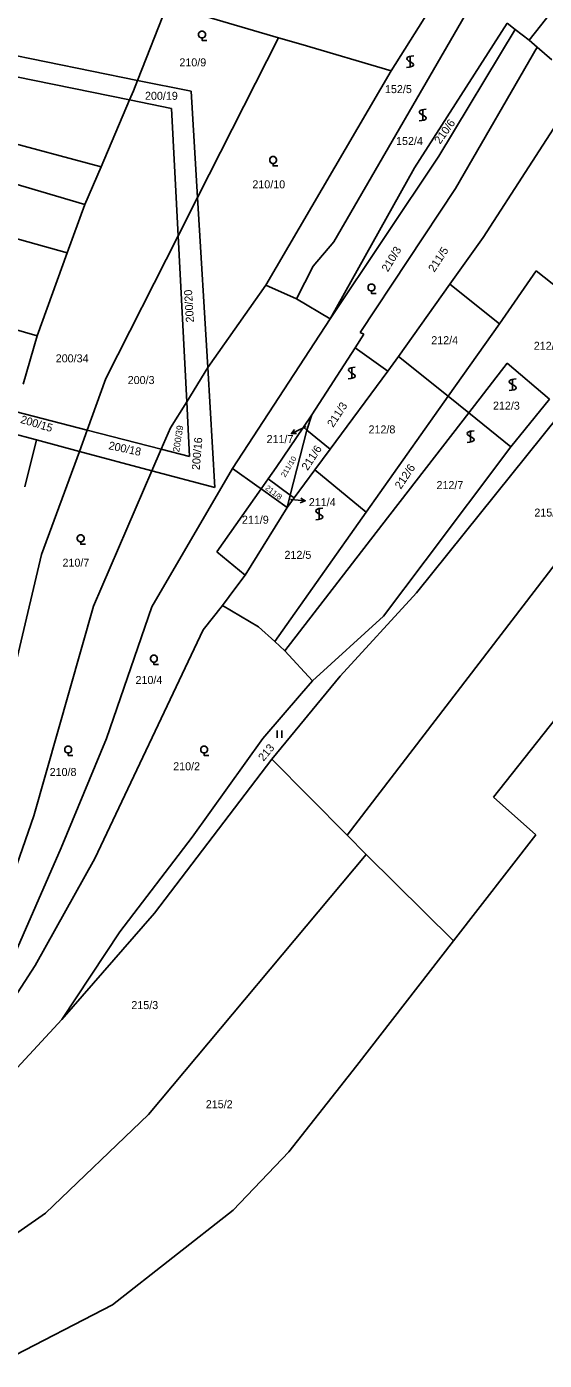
# Model space of a CAD drawing. Extents: x -580630 to -576196, y -1189024 to -1183567.
# Drawn here: x -579314.8 to -579205, y -1186925.1 to -1186641.9 of the extents above; entities that cross this region are included whole.
import ezdxf

# ---------------------------------------------------------------- set-up
doc = ezdxf.new("R2010")
doc.units = 0
for name, color, linetype in [('Vrstva 1', 7, 'Continuous'), ('Vrstva 13', 7, 'Continuous'), ('Vrstva 16', 7, 'Continuous'), ('Vrstva 18', 7, 'Continuous'), ('Vrstva 25', 7, 'Continuous'), ('Vrstva 6', 7, 'Continuous')]:
    doc.layers.add(name, color=color, linetype=linetype)

msp = doc.modelspace()

# ---------------------------------------------------------------- linework, layer by layer
at = {"layer": 'Vrstva 1'}
for p, q in [((-579208.22, -1186644.8), (-579173.54, -1186600.03)), ((-579225.2, -1186631.63), (-579237.49, -1186651.28)), ((-579285.05, -1186637.33), (-579291.33, -1186653.35)), ((-579261.43, -1186644.25), (-579285.05, -1186637.33)), ((-579249.68, -1186687.57), (-579219.73, -1186635.86)), ((-579293.01, -1186657.47), (-579364.41, -1186642.77)), ((-579232.58, -1186671.88), (-579212.87, -1186641.18)), ((-579211.19, -1186642.49), (-579212.87, -1186641.18)), ((-579208.22, -1186644.8), (-579211.19, -1186642.49)), ((-579256.68, -1186645.64), (-579261.43, -1186644.25)), ((-579237.49, -1186651.28), (-579256.68, -1186645.64)), ((-579206.51, -1186646.27), (-579208.22, -1186644.8)), ((-579320.38, -1186647.39), (-579291.33, -1186653.35)), ((-579206.51, -1186646.27), (-579223.88, -1186676.25)), ((-579203.44, -1186648.92), (-579206.51, -1186646.27)), ((-579264.06, -1186696.78), (-579237.49, -1186651.28)), ((-579291.33, -1186653.35), (-579279.9, -1186655.6)), ((-579218.01, -1186686.7), (-579197.17, -1186654.34)), ((-579279.9, -1186655.6), (-579278.56, -1186678.16)), ((-579284.08, -1186659.31), (-579293.01, -1186657.47)), ((-579282.69, -1186686.33), (-579284.08, -1186659.31)), ((-579250.42, -1186703.93), (-579232.58, -1186671.88)), ((-579244.06, -1186706.86), (-579223.88, -1186676.25)), ((-579278.56, -1186678.16), (-579276.41, -1186714.3)), ((-579232.11, -1186762.11), (-579166.88, -1186680.71)), ((-579280.88, -1186721.54), (-579282.69, -1186686.33)), ((-579254.07, -1186692.76), (-579249.68, -1186687.57)), ((-579225.03, -1186696.6), (-579218.01, -1186686.7)), ((-579257.56, -1186699.7), (-579254.07, -1186692.76)), ((-579206.77, -1186693.77), (-579214.54, -1186704.99)), ((-579201.68, -1186697.81), (-579206.77, -1186693.77)), ((-579257.56, -1186699.7), (-579264.06, -1186696.78)), ((-579235.92, -1186711.95), (-579225.03, -1186696.6)), ((-579214.54, -1186704.99), (-579225.03, -1186696.6)), ((-579250.42, -1186703.93), (-579257.56, -1186699.7)), ((-579214.54, -1186704.99), (-579225.42, -1186720.4)), ((-579245.14, -1186710.11), (-579243.27, -1186707.22)), ((-579243.27, -1186707.22), (-579244.06, -1186706.86)), ((-579254.36, -1186724.36), (-579245.14, -1186710.11)), ((-579245.14, -1186710.11), (-579238.23, -1186715.07)), ((-579235.92, -1186711.95), (-579238.23, -1186715.07)), ((-579212.9, -1186713.37), (-579221.06, -1186723.91)), ((-579203.94, -1186721.03), (-579212.9, -1186713.37)), ((-579276.41, -1186714.3), (-579274.9, -1186739.79)), ((-579238.23, -1186715.07), (-579250.46, -1186731.64)), ((-579280.28, -1186733.21), (-579280.88, -1186721.54)), ((-579225.42, -1186720.4), (-579242.8, -1186745.02)), ((-579212.09, -1186731.13), (-579203.94, -1186721.03)), ((-579317.3, -1186723.64), (-579302.01, -1186727.59)), ((-579256.13, -1186726.98), (-579254.36, -1186724.36)), ((-579221.06, -1186723.91), (-579239.5, -1186747.74)), ((-579302.01, -1186727.59), (-579286.28, -1186731.66)), ((-579261.91, -1186735.53), (-579256.13, -1186726.98)), ((-579256.13, -1186726.98), (-579255.41, -1186727.57)), ((-579255.41, -1186727.57), (-579250.46, -1186731.64)), ((-579312.71, -1186729.67), (-579318.6, -1186728.09)), ((-579315.23, -1186739.63), (-579312.71, -1186729.67)), ((-579303.65, -1186732.09), (-579312.71, -1186729.67)), ((-579288.24, -1186736.22), (-579303.65, -1186732.09)), ((-579286.28, -1186731.66), (-579280.28, -1186733.21)), ((-579250.46, -1186731.64), (-579253.69, -1186736.02)), ((-579230.3, -1186755.33), (-579212.09, -1186731.13)), ((-579274.9, -1186739.79), (-579288.24, -1186736.22)), ((-579263.59, -1186737.93), (-579261.91, -1186735.53)), ((-579253.69, -1186736.02), (-579258.1, -1186741.99)), ((-579253.69, -1186736.02), (-579242.8, -1186745.02)), ((-579265.09, -1186740.07), (-579263.59, -1186737.93)), ((-579263.59, -1186737.93), (-579258.93, -1186741.38)), ((-579274.47, -1186753.46), (-579265.09, -1186740.07)), ((-579258.1, -1186741.99), (-579259.6, -1186744.03)), ((-579258.93, -1186741.38), (-579258.1, -1186741.99)), ((-579268.44, -1186758.37), (-579259.6, -1186744.03)), ((-579242.8, -1186745.02), (-579262.19, -1186772.5)), ((-579239.5, -1186747.74), (-579260.06, -1186774.42)), ((-579268.44, -1186758.37), (-579274.47, -1186753.46)), ((-579239.13, -1186767.06), (-579230.3, -1186755.33)), ((-579270.42, -1186761.01), (-579268.44, -1186758.37)), ((-579273.31, -1186764.86), (-579270.42, -1186761.01)), ((-579248.31, -1186779.83), (-579232.11, -1186762.11)), ((-579265.67, -1186769.36), (-579273.31, -1186764.86)), ((-579254.18, -1186780.8), (-579239.13, -1186767.06)), ((-579262.19, -1186772.5), (-579265.67, -1186769.36)), ((-579260.06, -1186774.42), (-579262.19, -1186772.5)), ((-579260.06, -1186774.42), (-579254.18, -1186780.8)), ((-579262.79, -1186797.46), (-579248.31, -1186779.83)), ((-579256.52, -1186783.52), (-579254.18, -1186780.8)), ((-579264.74, -1186793.07), (-579256.52, -1186783.52)), ((-579264.74, -1186793.07), (-579279.69, -1186814.05)), ((-579262.79, -1186797.46), (-579287.69, -1186830.14)), ((-579279.69, -1186814.05), (-579295.06, -1186834.11)), ((-579287.69, -1186830.14), (-579307.35, -1186852.72)), ((-579295.06, -1186834.11), (-579307.35, -1186852.72)), ((-579307.35, -1186852.72), (-579336.75, -1186884.45))]:
    msp.add_line(p, q, dxfattribs=at)
at = {"layer": 'Vrstva 13'}
for p, q in [((-579215.81, -1186805.5), (-579159.88, -1186734.67)), ((-579206.83, -1186813.53), (-579215.81, -1186805.5)), ((-579206.83, -1186813.53), (-579224.26, -1186836.02)), ((-579224.26, -1186836.02), (-579244.81, -1186862.54)), ((-579259.23, -1186880.84), (-579244.81, -1186862.54)), ((-579271.01, -1186893.25), (-579259.23, -1186880.84)), ((-579296.62, -1186913.32), (-579271.01, -1186893.25)), ((-579319.29, -1186925.13), (-579296.62, -1186913.32))]:
    msp.add_line(p, q, dxfattribs=at)
at = {"layer": 'Vrstva 16'}
for p, q in [((-579258.681, -1186728.304), (-579255.97, -1186727.02)), ((-579255.57, -1186726.83), (-579255.97, -1186727.02)), ((-579258.85, -1186742.34), (-579258.73, -1186742.35)), ((-579255.74, -1186742.594), (-579258.73, -1186742.35))]:
    msp.add_line(p, q, dxfattribs=at)
for points in [[(-579257.564, -1186728.328), (-579258.681, -1186728.304), (-579257.992, -1186727.424)], [(-579256.696, -1186742.014), (-579255.74, -1186742.594), (-579256.777, -1186743.011)]]:
    msp.add_lwpolyline(points, dxfattribs=at)
at = {"layer": 'Vrstva 25'}
for p, q in [((-579261.72, -1186791.4), (-579261.72, -1186792.9)), ((-579260.72, -1186792.9), (-579260.72, -1186791.4))]:
    msp.add_line(p, q, dxfattribs=at)
for points in [[(-579277.63, -1186644.3), (-579277.82, -1186644.3), (-579278.16, -1186644.11), (-579278.35, -1186643.77), (-579278.35, -1186643.38), (-579278.16, -1186643.04), (-579277.82, -1186642.85), (-579277.43, -1186642.85), (-579277.09, -1186643.04), (-579276.9, -1186643.38), (-579276.9, -1186643.77), (-579277.09, -1186644.11), (-579277.43, -1186644.3), (-579277.62, -1186644.3), (-579277.62, -1186644.83), (-579276.62, -1186644.83)], [(-579232.73, -1186648.1), (-579233.24, -1186648.16), (-579233.59, -1186648.21), (-579233.83, -1186648.29), (-579234.01, -1186648.4), (-579234.13, -1186648.49), (-579234.18, -1186648.66), (-579234.13, -1186648.89), (-579233.74, -1186649.21), (-579233.18, -1186649.52), (-579232.83, -1186649.79), (-579232.76, -1186649.99), (-579232.83, -1186650.19), (-579232.99, -1186650.32), (-579233.18, -1186650.39), (-579233.71, -1186650.52), (-579234.23, -1186650.59)], [(-579233.48, -1186650.6), (-579233.48, -1186649.33), (-579233.48, -1186648.1)], [(-579230.07, -1186659.43), (-579230.58, -1186659.49), (-579230.93, -1186659.54), (-579231.17, -1186659.62), (-579231.35, -1186659.73), (-579231.47, -1186659.82), (-579231.52, -1186659.99), (-579231.47, -1186660.22), (-579231.08, -1186660.54), (-579230.52, -1186660.85), (-579230.17, -1186661.12), (-579230.1, -1186661.32), (-579230.17, -1186661.52), (-579230.33, -1186661.65), (-579230.52, -1186661.72), (-579231.05, -1186661.85), (-579231.57, -1186661.92)], [(-579230.82, -1186661.93), (-579230.82, -1186660.66), (-579230.82, -1186659.43)], [(-579262.55, -1186670.94), (-579262.74, -1186670.94), (-579263.08, -1186670.75), (-579263.27, -1186670.41), (-579263.27, -1186670.02), (-579263.08, -1186669.68), (-579262.74, -1186669.49), (-579262.35, -1186669.49), (-579262.01, -1186669.68), (-579261.82, -1186670.02), (-579261.82, -1186670.41), (-579262.01, -1186670.75), (-579262.35, -1186670.94), (-579262.54, -1186670.94), (-579262.54, -1186671.47), (-579261.54, -1186671.47)], [(-579241.69, -1186698.02), (-579241.88, -1186698.02), (-579242.22, -1186697.83), (-579242.41, -1186697.49), (-579242.41, -1186697.1), (-579242.22, -1186696.76), (-579241.88, -1186696.57), (-579241.49, -1186696.57), (-579241.15, -1186696.76), (-579240.96, -1186697.1), (-579240.96, -1186697.49), (-579241.15, -1186697.83), (-579241.49, -1186698.02), (-579241.68, -1186698.02), (-579241.68, -1186698.55), (-579240.68, -1186698.55)], [(-579245.11, -1186714.22), (-579245.62, -1186714.28), (-579245.97, -1186714.33), (-579246.21, -1186714.41), (-579246.39, -1186714.52), (-579246.51, -1186714.61), (-579246.56, -1186714.78), (-579246.51, -1186715.01), (-579246.12, -1186715.33), (-579245.56, -1186715.64), (-579245.21, -1186715.91), (-579245.14, -1186716.11), (-579245.21, -1186716.31), (-579245.37, -1186716.44), (-579245.56, -1186716.51), (-579246.09, -1186716.64), (-579246.61, -1186716.71)], [(-579245.86, -1186716.72), (-579245.86, -1186715.45), (-579245.86, -1186714.22)], [(-579210.99, -1186716.7), (-579211.5, -1186716.76), (-579211.85, -1186716.81), (-579212.09, -1186716.89), (-579212.27, -1186717), (-579212.39, -1186717.09), (-579212.44, -1186717.26), (-579212.39, -1186717.49), (-579212, -1186717.81), (-579211.44, -1186718.12), (-579211.09, -1186718.39), (-579211.02, -1186718.59), (-579211.09, -1186718.79), (-579211.25, -1186718.92), (-579211.44, -1186718.99), (-579211.97, -1186719.12), (-579212.49, -1186719.19)], [(-579211.74, -1186719.2), (-579211.74, -1186717.93), (-579211.74, -1186716.7)], [(-579219.9, -1186727.72), (-579220.41, -1186727.78), (-579220.76, -1186727.83), (-579221, -1186727.91), (-579221.18, -1186728.02), (-579221.3, -1186728.11), (-579221.35, -1186728.28), (-579221.3, -1186728.51), (-579220.91, -1186728.83), (-579220.35, -1186729.14), (-579220, -1186729.41), (-579219.93, -1186729.61), (-579220, -1186729.81), (-579220.16, -1186729.94), (-579220.35, -1186730.01), (-579220.88, -1186730.14), (-579221.4, -1186730.21)], [(-579220.65, -1186730.22), (-579220.65, -1186728.95), (-579220.65, -1186727.72)], [(-579252, -1186744.15), (-579252.51, -1186744.21), (-579252.86, -1186744.26), (-579253.1, -1186744.34), (-579253.28, -1186744.45), (-579253.4, -1186744.54), (-579253.45, -1186744.71), (-579253.4, -1186744.94), (-579253.01, -1186745.26), (-579252.45, -1186745.57), (-579252.1, -1186745.84), (-579252.03, -1186746.04), (-579252.1, -1186746.24), (-579252.26, -1186746.37), (-579252.45, -1186746.44), (-579252.98, -1186746.57), (-579253.5, -1186746.64)], [(-579252.75, -1186746.65), (-579252.75, -1186745.38), (-579252.75, -1186744.15)], [(-579303.37, -1186751.3), (-579303.56, -1186751.3), (-579303.9, -1186751.11), (-579304.09, -1186750.77), (-579304.09, -1186750.38), (-579303.9, -1186750.04), (-579303.56, -1186749.85), (-579303.17, -1186749.85), (-579302.83, -1186750.04), (-579302.64, -1186750.38), (-579302.64, -1186750.77), (-579302.83, -1186751.11), (-579303.17, -1186751.3), (-579303.36, -1186751.3), (-579303.36, -1186751.83), (-579302.36, -1186751.83)], [(-579287.84, -1186776.83), (-579288.03, -1186776.83), (-579288.37, -1186776.64), (-579288.56, -1186776.3), (-579288.56, -1186775.91), (-579288.37, -1186775.57), (-579288.03, -1186775.38), (-579287.64, -1186775.38), (-579287.3, -1186775.57), (-579287.11, -1186775.91), (-579287.11, -1186776.3), (-579287.3, -1186776.64), (-579287.64, -1186776.83), (-579287.83, -1186776.83), (-579287.83, -1186777.36), (-579286.83, -1186777.36)], [(-579306.03, -1186796.15), (-579306.22, -1186796.15), (-579306.56, -1186795.96), (-579306.75, -1186795.62), (-579306.75, -1186795.23), (-579306.56, -1186794.89), (-579306.22, -1186794.7), (-579305.83, -1186794.7), (-579305.49, -1186794.89), (-579305.3, -1186795.23), (-579305.3, -1186795.62), (-579305.49, -1186795.96), (-579305.83, -1186796.15), (-579306.02, -1186796.15), (-579306.02, -1186796.68), (-579305.02, -1186796.68)], [(-579277.19, -1186796.15), (-579277.38, -1186796.15), (-579277.72, -1186795.96), (-579277.91, -1186795.62), (-579277.91, -1186795.23), (-579277.72, -1186794.89), (-579277.38, -1186794.7), (-579276.99, -1186794.7), (-579276.65, -1186794.89), (-579276.46, -1186795.23), (-579276.46, -1186795.62), (-579276.65, -1186795.96), (-579276.99, -1186796.15), (-579277.18, -1186796.15), (-579277.18, -1186796.68), (-579276.18, -1186796.68)]]:
    msp.add_lwpolyline(points, dxfattribs=at)
at = {"layer": 'Vrstva 6'}
for p, q in [((-579227.4, -1186669.41), (-579211.19, -1186642.49)), ((-579278.56, -1186678.16), (-579261.43, -1186644.25)), ((-579367.11, -1186653.32), (-579299, -1186671.69)), ((-579291.33, -1186653.35), (-579292.18, -1186655.51)), ((-579293.01, -1186657.47), (-579292.18, -1186655.51)), ((-579299, -1186671.69), (-579293.01, -1186657.47)), ((-579350.77, -1186665.47), (-579302.47, -1186679.68)), ((-579250.42, -1186703.93), (-579227.4, -1186669.41)), ((-579302.47, -1186679.68), (-579299, -1186671.69)), ((-579354.07, -1186676.56), (-579306.23, -1186689.94)), ((-579306.23, -1186689.94), (-579302.47, -1186679.68)), ((-579282.69, -1186686.33), (-579278.56, -1186678.16)), ((-579298.01, -1186716.65), (-579282.69, -1186686.33)), ((-579376.27, -1186689.09), (-579312.6, -1186707.56)), ((-579312.6, -1186707.56), (-579306.23, -1186689.94)), ((-579276.41, -1186714.3), (-579264.06, -1186696.78)), ((-579271.13, -1186735.71), (-579250.42, -1186703.93)), ((-579312.6, -1186707.56), (-579315.6, -1186717.84)), ((-579225.42, -1186720.4), (-579235.92, -1186711.95)), ((-579302.01, -1186727.59), (-579298.01, -1186716.65)), ((-579280.88, -1186721.54), (-579276.41, -1186714.3)), ((-579284.33, -1186727.13), (-579280.88, -1186721.54)), ((-579221.06, -1186723.91), (-579225.42, -1186720.4)), ((-579255.41, -1186727.57), (-579254.36, -1186724.36)), ((-579212.09, -1186731.13), (-579221.06, -1186723.91)), ((-579303.65, -1186732.09), (-579302.01, -1186727.59)), ((-579284.33, -1186727.13), (-579286.28, -1186731.66)), ((-579258.93, -1186741.38), (-579255.41, -1186727.57)), ((-579311.65, -1186753.99), (-579303.65, -1186732.09)), ((-579286.28, -1186731.66), (-579288.24, -1186736.22)), ((-579288.24, -1186736.22), (-579300.63, -1186765)), ((-579271.13, -1186735.71), (-579288.3, -1186765.1)), ((-579266, -1186739.42), (-579271.13, -1186735.71)), ((-579265.09, -1186740.07), (-579266, -1186739.42)), ((-579259.6, -1186744.03), (-579265.09, -1186740.07)), ((-579259.6, -1186744.03), (-579258.93, -1186741.38)), ((-579246.83, -1186813.63), (-579200.17, -1186752.69)), ((-579324.22, -1186807.12), (-579311.65, -1186753.99)), ((-579300.63, -1186765), (-579313.3, -1186809.52)), ((-579288.3, -1186765.1), (-579297.9, -1186793.09)), ((-579277.36, -1186769.97), (-579273.31, -1186764.86)), ((-579277.36, -1186769.97), (-579300.4, -1186818.56)), ((-579297.9, -1186793.09), (-579307.49, -1186816.26)), ((-579246.83, -1186813.63), (-579262.79, -1186797.46)), ((-579313.3, -1186809.52), (-579323.49, -1186838.79)), ((-579242.82, -1186817.69), (-579246.83, -1186813.63)), ((-579307.49, -1186816.26), (-579318.23, -1186840.93)), ((-579300.4, -1186818.56), (-579313.05, -1186841.26)), ((-579288.99, -1186872.94), (-579242.82, -1186817.69)), ((-579242.82, -1186817.69), (-579224.26, -1186836.02)), ((-579313.05, -1186841.26), (-579336.28, -1186877.27)), ((-579310.85, -1186893.91), (-579288.99, -1186872.94)), ((-579336.98, -1186912), (-579310.85, -1186893.91))]:
    msp.add_line(p, q, dxfattribs=at)

# ---------------------------------------------------------------- texts
at = {"layer": 'Vrstva 16'}
for s, p in [('211/7', (-579263.931, -1186730.33)), ('211/4', (-579254.971, -1186743.73))]:
    msp.add_text(s, height=1.7, dxfattribs=at).set_placement(p)
at = {"layer": 'Vrstva 18'}
for s, height, p in [('210/9', 1.7, (-579282.426, -1186650.33)), ('152/5', 1.7, (-579238.813, -1186656.01)), ('200/19', 1.7, (-579289.722, -1186657.43)), ('152/4', 1.7, (-579236.466, -1186667.03)), ('210/10', 1.7, (-579266.944, -1186676.23)), ('212/4', 1.7, (-579228.992, -1186709.33)), ('212/1', 1.7, (-579207.254, -1186710.52)), ('200/34', 1.7, (-579308.657, -1186713.19)), ('200/3', 1.7, (-579293.387, -1186717.8)), ('212/3', 1.7, (-579215.909, -1186723.24)), ('211/7', 0.1, (-579255.733, -1186726.83)), ('212/8', 1.7, (-579242.303, -1186728.28)), ('212/7', 1.7, (-579227.882, -1186740.1)), ('211/4', 0.1, (-579259.015, -1186742.34)), ('215/5', 1.7, (-579207.123, -1186745.94)), ('211/9', 1.7, (-579269.161, -1186747.46)), ('212/5', 1.7, (-579260.129, -1186754.92)), ('210/7', 1.7, (-579307.225, -1186756.58)), ('210/4', 1.7, (-579291.736, -1186781.49)), ('210/2', 1.7, (-579283.739, -1186799.82)), ('210/8', 1.7, (-579309.946, -1186801.03)), ('215/3', 1.7, (-579292.613, -1186850.54)), ('215/2', 1.7, (-579276.819, -1186871.59))]:
    msp.add_text(s, height=height, dxfattribs=at).set_placement(p)
for s, height, rotation, p in [('210/6', 1.7, 54.43099, (-579227.123, -1186666.961)), ('210/3', 1.7, 58.72818, (-579238.209, -1186694.107)), ('211/5', 1.7, 56.89471, (-579228.351, -1186694.154)), ('200/20', 1.7, 93.44942, (-579279.338, -1186704.652)), ('211/3', 1.7, 56.89471, (-579249.803, -1186727.127)), ('200/15', 1.7, 343.31631, (-579316.272, -1186726.016)), ('200/39', 1.39, 80.78705, (-579282.478, -1186732.31)), ('200/18', 1.7, 347.89997, (-579297.555, -1186731.608)), ('200/16', 1.7, 85.31342, (-579278.119, -1186736.109)), ('211/6', 1.7, 56.89471, (-579255.225, -1186736.274)), ('211/10', 1.14, 59.18654, (-579259.992, -1186737.701)), ('212/6', 1.7, 56.26446, (-579235.465, -1186740.248)), ('211/8', 1.14, 322.91901, (-579264.304, -1186740.085)), ('213', 1.7, 50.13381, (-579264.583, -1186798.016))]:
    msp.add_text(s, height=height, rotation=rotation, dxfattribs=at).set_placement(p)

doc.saveas('drawing.dxf')
